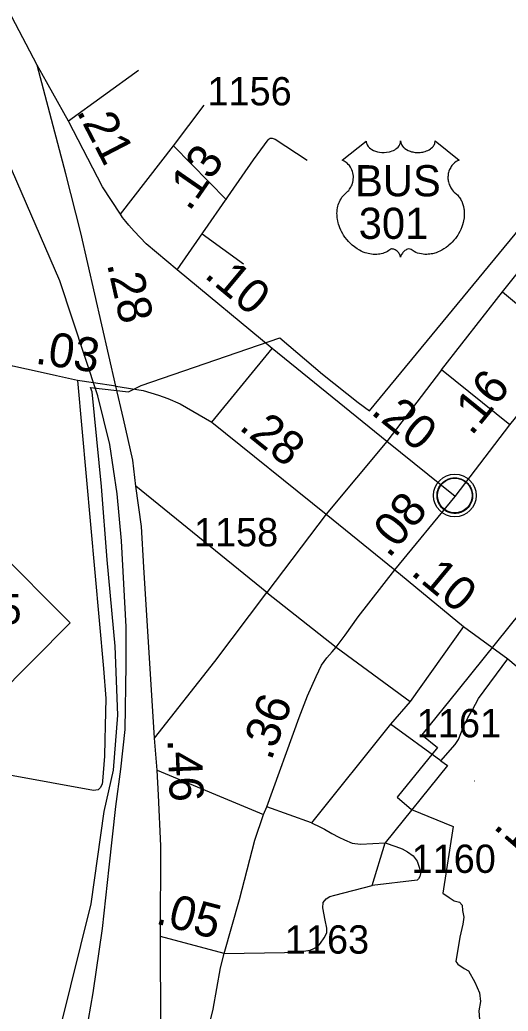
# Model space of a CAD drawing. Extents: x 2290615 to 2522933, y 819489 to 1012715.
# Drawn here: x 2413804 to 2415959, y 939475 to 943852 of the extents above; entities that cross this region are included whole.
import ezdxf

# ---------------------------------------------------------------- set-up
doc = ezdxf.new("R2010")
doc.units = 0
for name, color, linetype in [('Exist Boundary Political City Limit New', 7, 'Continuous'), ('Exist Boundary Political City Limit Old', 7, 'Continuous'), ('Exist Civil Demographics Community CELL', 7, 'Continuous'), ('Exist Railroad Mainline', 7, 'Continuous'), ('Exist Road Non-System Type 51', 7, 'Continuous'), ('Exist Road Primary NC Attributed', 7, 'Continuous'), ('Exist Road Primary NC Mileage Hundredths English Label', 7, 'Continuous'), ('Exist Road Primary NC Shield CELL', 7, 'Continuous'), ('Exist Road Primary NC Shield Number Label', 7, 'Continuous'), ('Exist Road Primary US Attributed', 7, 'Continuous'), ('Exist Road Primary US Mileage Hundredths English Label', 7, 'Continuous'), ('Exist Road Primary US Shield CELL', 7, 'Continuous'), ('Exist Road Primary US Shield Number Label', 7, 'Continuous'), ('Exist Road Secondary Mileage Hundredths English Label', 7, 'Continuous'), ('Exist Road Secondary Type 51 Attributed', 7, 'Continuous'), ('Exist Road Secondary Type 51 Number Label', 7, 'Continuous'), ('Map Preparation Boundary City Limit Buffer Line', 7, 'Continuous')]:
    doc.layers.add(name, color=color, linetype=linetype)

msp = doc.modelspace()

# ---------------------------------------------------------------- linework, layer by layer
at = {"layer": 'Exist Boundary Political City Limit New'}
for p, q in [((2415347.5, 942125.8), (2416728.6, 943805.6)), ((2414338.9, 942237.5), (2414951.8, 942447.6))]:
    msp.add_line(p, q, dxfattribs=at)
for points in [[(2417503.5, 943089.1), (2415737.7, 940893.8)], [(2414951.8, 942447.6), (2415139.2, 942288.1), (2415297.2, 942162.2), (2415347.5, 942125.8)], [(2414122.9, 942209.7), (2414116.3, 942228.6), (2414284.1, 942209.1), (2414338.9, 942237.5)], [(2414176.7, 940356), (2414217, 940538.9), (2414236.5, 940782.3), (2414225.4, 941087.2), (2414189, 941467.7), (2414163.8, 941792.2), (2414122.9, 942209.7)], [(2415737.7, 940893.8), (2415577.7, 940694.8), (2415647.1, 940638.4), (2415469.7, 940419.2), (2415532.2, 940365.3), (2415716.2, 940290.6), (2415670.6, 939995.6), (2415698.2, 939976.7), (2415720.6, 939962.8), (2415743.9, 939955.5), (2415755.9, 939942.8), (2415757.8, 939918.9), (2415763, 939890.5), (2415759.1, 939859.1), (2415746, 939802.1), (2415728.2, 939694.1), (2415737.1, 939681.7), (2415765.3, 939662.6), (2415783.5, 939653.2), (2415812.2, 939603.3), (2415832.1, 939556.3), (2415836.5, 939517.9), (2415828.6, 939476.3), (2415832.4, 939437.4)], [(2414070, 938631.5), (2413804.3, 938678), (2414118.4, 939949.3), (2414176.7, 940356)]]:
    msp.add_lwpolyline(points, dxfattribs=at)
at = {"layer": 'Exist Boundary Political City Limit Old'}
for p, q in [((2415347.5, 942125.8), (2416728.6, 943805.6)), ((2414338.9, 942237.5), (2414951.8, 942447.6))]:
    msp.add_line(p, q, dxfattribs=at)
for points in [[(2417503.5, 943089.1), (2415737.7, 940893.8)], [(2414951.8, 942447.6), (2415139.2, 942288.1), (2415297.2, 942162.2), (2415347.5, 942125.8)], [(2414122.9, 942209.7), (2414116.3, 942228.6), (2414284.1, 942209.1), (2414338.9, 942237.5)], [(2414176.7, 940356), (2414217, 940538.9), (2414236.5, 940782.3), (2414225.4, 941087.2), (2414189, 941467.7), (2414163.8, 941792.2), (2414122.9, 942209.7)], [(2415737.7, 940893.8), (2415577.7, 940694.8), (2415647.1, 940638.4), (2415469.7, 940419.2), (2415532.2, 940365.3), (2415716.2, 940290.6), (2415670.6, 939995.6), (2415698.2, 939976.7), (2415720.6, 939962.8), (2415743.9, 939955.5), (2415755.9, 939942.8), (2415757.8, 939918.9), (2415763, 939890.5), (2415759.1, 939859.1), (2415746, 939802.1), (2415728.2, 939694.1), (2415737.1, 939681.7), (2415765.3, 939662.6), (2415783.5, 939653.2), (2415812.2, 939603.3), (2415832.1, 939556.3), (2415836.5, 939517.9), (2415828.6, 939476.3), (2415832.4, 939437.4)], [(2414070, 938631.5), (2413804.3, 938678), (2414118.4, 939949.3), (2414176.7, 940356)]]:
    msp.add_lwpolyline(points, dxfattribs=at)
at = {"layer": 'Exist Civil Demographics Community CELL'}
msp.add_lwpolyline([(2415645, 941754.5), (2415645.3, 941760.1), (2415646.2, 941766.9), (2415648.2, 941774.4), (2415650.4, 941780.4), (2415653.1, 941786.5), (2415656.2, 941792.1), (2415659.6, 941796.9), (2415663.6, 941802), (2415668.5, 941807.3), (2415673.4, 941811.5), (2415677.9, 941815), (2415682.7, 941818), (2415687.8, 941821), (2415693.2, 941823.5), (2415697.3, 941825.1), (2415702, 941826.5), (2415706, 941827.7), (2415712.3, 941828.7), (2415716.7, 941829.2), (2415722.4, 941829.6), (2415727.4, 941829.5), (2415732.3, 941829.1), (2415737.5, 941828.3), (2415742.9, 941827), (2415749.8, 941824.9), (2415756.5, 941822.2), (2415761.9, 941819.3), (2415767.5, 941815.9), (2415771.2, 941813.2), (2415775.8, 941809.4), (2415780.2, 941805.2), (2415783.8, 941801), (2415787.6, 941796.4), (2415790.6, 941791.6), (2415793.3, 941786.9), (2415795.4, 941782.1), (2415797.2, 941777.7), (2415799.1, 941771.8), (2415800.3, 941767.2), (2415801.3, 941761.3), (2415801.8, 941755.5), (2415801.9, 941749.8), (2415801.6, 941744.3), (2415800.8, 941738), (2415799.6, 941731.9), (2415797.9, 941726.6), (2415795.5, 941720.3), (2415792.9, 941714.6), (2415790.1, 941709.5), (2415786.5, 941704.3), (2415781.8, 941698.7), (2415777.3, 941694), (2415772.8, 941690), (2415768.8, 941687), (2415762.4, 941682.9), (2415755.7, 941679.4), (2415749.9, 941677.2), (2415743.5, 941675.1), (2415739.2, 941674.1), (2415734.8, 941673.3), (2415729.2, 941672.6), (2415724.9, 941672.5), (2415719.3, 941672.5), (2415713.2, 941673.1), (2415708.5, 941673.9), (2415703.1, 941675.1), (2415698.4, 941676.5), (2415694.2, 941678.2), (2415686.9, 941681.5), (2415680.9, 941685), (2415675.5, 941688.9), (2415670.4, 941693.2), (2415666.8, 941696.7), (2415663.3, 941700.5), (2415658.4, 941707), (2415656.3, 941710.3), (2415654.1, 941714.1), (2415650.5, 941721.9), (2415648.1, 941728.7), (2415646.8, 941733.8), (2415645.7, 941740), (2415645.1, 941744.7), (2415644.8, 941751.2)], close=True, dxfattribs=at)
for centre, radius in [((2415723.5, 941751.6), 94.3), ((2415723.2, 941751.8), 76.7)]:
    msp.add_circle(centre, radius, dxfattribs=at)
at = {"layer": 'Exist Railroad Mainline'}
msp.add_lwpolyline([(2413747.8, 938214.6), (2413864.9, 938556.2), (2413993.1, 938948.1), (2414065.5, 939203.1), (2414128.3, 939556.1), (2414168.3, 939840.5), (2414198.2, 940110.9), (2414228.4, 940379.3), (2414249.9, 940543.7), (2414269.3, 940718), (2414273.2, 941004), (2414272.7, 941172.1), (2414253.3, 941551.7), (2414234.2, 941759.5), (2414201.1, 941976.8), (2414148, 942192), (2413980.7, 942699.7), (2413748.8, 943236.1)], dxfattribs=at)
at = {"layer": 'Exist Road Non-System Type 51'}
for p, q in [((2414327, 943628.5), (2414018.5, 943404.1)), ((2414482.1, 943296), (2414617.8, 943475.3)), ((2414248.8, 942993.2), (2414482.1, 943296)), ((2414482.1, 943296), (2414715.9, 943057.1)), ((2414608.5, 942907.1), (2414790.4, 942774.8)), ((2415664.9, 942306.8), (2415933.9, 942650.3)), ((2415933.9, 942650.3), (2416236.1, 942397.3)), ((2414651.7, 942075.4), (2414917.1, 942400.1)), ((2415965.7, 942063.8), (2415664.9, 942306.8)), ((2414894.6, 941324), (2414315.7, 941792.6)), ((2415761.5, 941172.9), (2415526, 940842.1)), ((2415526, 940842.1), (2415440, 940742.4)), ((2415440, 940742.4), (2415091.3, 940306.3)), ((2415661.4, 940580.2), (2415440, 940742.4)), ((2414410.8, 940538.4), (2414878.7, 940343.6)), ((2415810.6, 940492.4), (2415811.4, 940491.9)), ((2415091.3, 940306.3), (2414893.8, 940376.8)), ((2415359.2, 940029.8), (2415416.5, 940218.7))]:
    msp.add_line(p, q, dxfattribs=at)
for points in [[(2414899.5, 943321.7), (2414904, 943326.4), (2414909.1, 943329.4), (2414917.8, 943330.1), (2414930, 943324.7), (2415071.3, 943232.8)], [(2415933.9, 942650.3), (2416076.5, 942829.7), (2416415.4, 943267.9)], [(2415664.9, 942306.8), (2415423.4, 941990.3), (2415155.1, 941669.5), (2414894.6, 941324)], [(2414398.7, 940680.5), (2414665.1, 941018.8), (2414894.6, 941324)], [(2414894.6, 941324), (2415199.5, 941082.3), (2415526, 940842.1)], [(2415661.4, 940580.2), (2415724.3, 940652.8), (2415739.4, 940673.9), (2415749.4, 940701.1), (2415763.5, 940735.3), (2415780.6, 940769.6), (2415801.8, 940805.8), (2415827.9, 940855.2), (2415957.8, 941030.9)], [(2415661.4, 940580.2), (2415690.6, 940559.1), (2415416.5, 940218.7)], [(2415091.3, 940306.3), (2415131, 940287.2), (2415148.2, 940279.1), (2415180.4, 940259), (2415211.1, 940242.9), (2415236.7, 940230.8), (2415270.4, 940216.7), (2415307.7, 940211.6), (2415416.5, 940218.7)], [(2415416.5, 940218.7), (2415462.9, 940201.4), (2415490.9, 940191.7), (2415515.1, 940178.1), (2415539.4, 940160.5), (2415557.8, 940136.6), (2415568.2, 940106.8), (2415572.6, 940083), (2415568.8, 940068.8), (2415562.8, 940058.8), (2415557, 940052.7), (2415359.2, 940029.8)], [(2414705.9, 939730.2), (2414971.7, 939734.2), (2415019.7, 939734.9), (2415055.6, 939739.4), (2415085.6, 939743.8), (2415117.2, 939758.3), (2415131, 939774.5), (2415146.8, 939798.8), (2415158.5, 939820.9), (2415158.1, 939840.9), (2415151.6, 939876.8), (2415140.8, 939930.6), (2415142.4, 939954.7), (2415156.1, 939970.9), (2415172.1, 939981.1), (2415193.9, 939987.4), (2415359.2, 940029.8)]]:
    msp.add_lwpolyline(points, dxfattribs=at)
at = {"layer": 'Exist Road Primary NC Attributed'}
for p, q in [((2414129.4, 942248.7), (2414058, 942259.4)), ((2414227.5, 942233.9), (2414129.4, 942248.7))]:
    msp.add_line(p, q, dxfattribs=at)
msp.add_lwpolyline([(2414058, 942259.4), (2413966.2, 942280.6), (2413894.2, 942296.1), (2413772.7, 942323), (2413623.1, 942364), (2413557.4, 942392.2), (2413475.5, 942427.6), (2413378, 942484.1), (2413238.2, 942568.9), (2412972.8, 942728.6), (2412108.4, 943257.1)], dxfattribs=at)
at = {"layer": 'Exist Road Primary NC Shield CELL'}
msp.add_lwpolyline([(2413360.2, 941188.8), (2413693.2, 941521.8), (2414026.2, 941188.8), (2413693.2, 940855.8)], close=True, dxfattribs=at)
at = {"layer": 'Exist Road Primary US Attributed'}
msp.add_line((2415458.7, 941423.6), (2415724.2, 941747.2), dxfattribs=at)
for points in [[(2413880.8, 943652), (2413287.3, 944781.8), (2413238.1, 944875), (2413191.5, 944982.9), (2413152.9, 945081.4), (2413113, 945192), (2412868.1, 945907.1), (2412510.2, 947012.5)], [(2414227.5, 942233.9), (2414073.5, 942911), (2414007.8, 943171.9), (2413880.8, 943652)], [(2414498.9, 942748.2), (2414361.9, 942862.7), (2414308.7, 942918.6), (2414285, 942945), (2414271.4, 942962.1), (2414257.2, 942979.9), (2414248.8, 942993.2), (2414208.8, 943054.5), (2414168.9, 943114.4), (2414018.5, 943404.1), (2413880.8, 943652)], [(2415724.2, 941747.2), (2415423.4, 941990.3), (2414917.1, 942400.1), (2414498.9, 942748.2)], [(2414425.1, 939804.2), (2414425.9, 940204.6), (2414415.3, 940428.2), (2414410.8, 940538.4), (2414398.7, 940680.5), (2414351, 941435), (2414340.4, 941614.9), (2414315.7, 941792.6), (2414302.2, 941908.3), (2414261.5, 942089.8), (2414227.5, 942233.9)], [(2414705.9, 939730.2), (2414773.8, 939967.4), (2414841.7, 940230.3), (2414878.7, 940343.6), (2414893.8, 940376.8), (2415036.6, 940771.1), (2415073.1, 940867.7), (2415111.9, 940952.1), (2415135.2, 941002.5), (2415159.4, 941035.1), (2415182.2, 941062), (2415199.5, 941082.3), (2415239.2, 941134.5), (2415296.9, 941215.7), (2415458.7, 941423.6)], [(2414380.5, 938704.3), (2414407.7, 938841.3), (2414413.7, 938880.6), (2414423.8, 938937), (2414427.8, 938995.4), (2414427.8, 939048.8), (2414429.6, 939086.5), (2414429.8, 939207.9), (2414425.8, 939403.3), (2414425.1, 939804.2)], [(2414380.5, 938704.3), (2414427.8, 938776.8), (2414452, 938821.2), (2414483.2, 938896.7), (2414514.3, 938976.3), (2414533.7, 939030.6), (2414548.8, 939073.7), (2414589.3, 939206.7), (2414657.4, 939483.7), (2414689.3, 939666.8), (2414705.9, 939730.2)]]:
    msp.add_lwpolyline(points, dxfattribs=at)
at = {"layer": 'Exist Road Primary US Shield CELL'}
msp.add_lwpolyline([(2415332.3, 943316.8), (2415332.6, 943312.4), (2415333.7, 943307.2), (2415334.5, 943304.5), (2415336.9, 943299.4), (2415341, 943293.3), (2415346.6, 943287.3), (2415352.9, 943282.1), (2415357.2, 943279.3), (2415364.4, 943275.4), (2415372.7, 943272), (2415381.8, 943269.3), (2415391.2, 943267.5), (2415401.4, 943266.3), (2415411.5, 943266.1), (2415422.4, 943267), (2415434.5, 943269.3), (2415440.1, 943270.7), (2415446.3, 943272.9), (2415452.1, 943275.3), (2415458.4, 943278.6), (2415463.5, 943281.9), (2415467.5, 943284.8), (2415473.1, 943290.2), (2415477.6, 943295.8), (2415479.5, 943298.9), (2415481.1, 943301.9), (2415483.3, 943308.3), (2415484, 943311.2), (2415484.4, 943317.1), (2415484.8, 943312.1), (2415485.3, 943309), (2415486.1, 943306), (2415487.4, 943302.8), (2415489.6, 943298.3), (2415492.1, 943294.5), (2415496.9, 943288.9), (2415499.8, 943286.2), (2415502.5, 943284), (2415509.7, 943279), (2415518.2, 943274.7), (2415522.3, 943272.9), (2415526.6, 943271.4), (2415532, 943269.8), (2415537.6, 943268.5), (2415543.1, 943267.5), (2415548.7, 943266.7), (2415554.5, 943266.3), (2415559.2, 943266.1), (2415565, 943266.2), (2415570.3, 943266.5), (2415575.8, 943267.2), (2415581.8, 943268.2), (2415586.7, 943269.2), (2415593.1, 943270.9), (2415598.8, 943273), (2415603.9, 943275.2), (2415610.5, 943278.6), (2415615.8, 943282), (2415619.7, 943285.1), (2415624.4, 943289.4), (2415628.8, 943294.5), (2415631.4, 943298.2), (2415633.2, 943302), (2415634.9, 943306), (2415635.9, 943310.3), (2415636.4, 943314), (2415636.5, 943317.2), (2415742.8, 943232.5), (2415740.3, 943231.5), (2415734.5, 943228.7), (2415729.9, 943226), (2415722.6, 943220.9), (2415719.5, 943218), (2415716.3, 943215.1), (2415713.4, 943211.9), (2415710.9, 943209), (2415707.8, 943204.7), (2415705.1, 943200.5), (2415702.4, 943195.7), (2415700.4, 943191.7), (2415697.1, 943183.1), (2415695.6, 943177.7), (2415694.6, 943173.1), (2415693.3, 943163.7), (2415693, 943159.1), (2415693, 943154.7), (2415693.2, 943150), (2415693.7, 943145.4), (2415694.5, 943140.7), (2415695.2, 943136.6), (2415696.6, 943131.5), (2415698.4, 943125.6), (2415700.8, 943119.9), (2415705.6, 943110.7), (2415711.9, 943101.2), (2415716.3, 943096), (2415720.7, 943091.4), (2415727.3, 943085.9), (2415730.8, 943082.8), (2415734.9, 943078.7), (2415741.6, 943071), (2415744.3, 943067.3), (2415747, 943063.2), (2415749.5, 943059), (2415752, 943054.5), (2415754, 943050.6), (2415757.8, 943041.4), (2415760.5, 943032.6), (2415761.7, 943027.9), (2415763.7, 943017.5), (2415764.5, 943012.4), (2415765.3, 943002.2), (2415765.3, 942989.9), (2415764.4, 942978.2), (2415762.2, 942964.6), (2415760.4, 942956.4), (2415757.6, 942946.9), (2415754.9, 942938.7), (2415750, 942926.6), (2415745.7, 942917.8), (2415740.1, 942907.5), (2415736.3, 942901.3), (2415731.8, 942894.6), (2415726.3, 942887), (2415719.7, 942878.8), (2415711.9, 942870.2), (2415705.5, 942863.9), (2415697.3, 942856.4), (2415692.2, 942852.3), (2415685.1, 942846.9), (2415675.3, 942840.4), (2415665.6, 942834.8), (2415657.4, 942830.6), (2415650.1, 942827.4), (2415640.7, 942823.9), (2415625, 942819.5), (2415619.3, 942818.3), (2415612.5, 942817.3), (2415606.2, 942816.7), (2415600, 942816.3), (2415591.7, 942816.3), (2415583.5, 942816.9), (2415575.7, 942818.1), (2415567.6, 942819.8), (2415559.2, 942822.3), (2415551.5, 942825.3), (2415543.7, 942829.1), (2415530.5, 942837.4), (2415526.7, 942839.4), (2415524.6, 942840), (2415519.5, 942840.2), (2415514.8, 942839.2), (2415509.9, 942837.3), (2415506.9, 942835.7), (2415503, 942833.1), (2415500, 942830.8), (2415496.3, 942827.3), (2415493.8, 942824.4), (2415491.9, 942822.2), (2415488.2, 942816.3), (2415486.9, 942813.6), (2415485.5, 942810), (2415484.3, 942804.7), (2415482.6, 942811.4), (2415480.7, 942815.7), (2415478.4, 942819.5), (2415476.1, 942822.8), (2415472.4, 942827.1), (2415469, 942830.3), (2415465, 942833.6), (2415460.8, 942836.2), (2415457.3, 942837.9), (2415454.2, 942839.1), (2415450.4, 942840.1), (2415447.2, 942840.3), (2415444.7, 942840.2), (2415441.1, 942839.4), (2415436.3, 942836), (2415431.8, 942832.8), (2415426.8, 942829.8), (2415420.9, 942826.6), (2415416.6, 942824.6), (2415411.4, 942822.6), (2415405.4, 942820.6), (2415398.9, 942818.9), (2415392.1, 942817.6), (2415386.2, 942816.6), (2415379.9, 942816.1), (2415374.2, 942815.9), (2415368.2, 942815.9), (2415362.6, 942816.4), (2415356.2, 942816.9), (2415348.1, 942818.1), (2415341.5, 942819.6), (2415334.5, 942821.5), (2415327.2, 942823.8), (2415319.5, 942826.7), (2415309.9, 942830.9), (2415303.1, 942834.4), (2415292.5, 942840.5), (2415280.1, 942849.1), (2415270.7, 942856.7), (2415263.9, 942862.9), (2415253.7, 942873.2), (2415247.8, 942879.9), (2415238.5, 942892), (2415232.5, 942900.7), (2415228.7, 942907.1), (2415223, 942917.4), (2415219.9, 942923.9), (2415215.9, 942933.3), (2415212.7, 942941.9), (2415210.1, 942950.1), (2415208.7, 942955.3), (2415206.7, 942964.4), (2415205.5, 942970.9), (2415204.3, 942979.7), (2415203.6, 942989.1), (2415203.5, 942997.7), (2415203.7, 943004.8), (2415204.5, 943013.2), (2415205.9, 943022), (2415207.6, 943029.6), (2415209.2, 943035.1), (2415211.4, 943041.8), (2415214.4, 943049.1), (2415217.9, 943056.1), (2415221.3, 943062), (2415225.5, 943068.3), (2415229.6, 943073.6), (2415235, 943079.5), (2415240.7, 943084.9), (2415245.9, 943089.1), (2415252, 943095.1), (2415255.2, 943098.8), (2415259.1, 943103.9), (2415262.2, 943108.6), (2415264.6, 943112.8), (2415267.8, 943119), (2415269.8, 943123.7), (2415272.2, 943130.8), (2415273.5, 943135.8), (2415274.7, 943142.3), (2415275.5, 943148.4), (2415275.8, 943156), (2415275.7, 943162.3), (2415274.8, 943169.6), (2415273.5, 943176.7), (2415271.8, 943182.8), (2415269.2, 943189.8), (2415266.7, 943195), (2415262.7, 943202), (2415258.1, 943208.4), (2415253.5, 943213.7), (2415248.8, 943218.4), (2415244.2, 943221.9), (2415239.9, 943225), (2415234.5, 943228.3), (2415229.3, 943230.9), (2415226.1, 943232.2)], close=True, dxfattribs=at)
at = {"layer": 'Exist Road Secondary Type 51 Attributed'}
msp.add_line((2414705.9, 939730.2), (2414425.1, 939804.2), dxfattribs=at)
for points in [[(2414498.9, 942748.2), (2414834.7, 943233.8), (2414899.5, 943321.7)], [(2415724.2, 941747.2), (2415965.7, 942063.8), (2416236.1, 942397.3)], [(2414058, 942259.4), (2414173.6, 940988.5), (2414183.5, 940854.8), (2414181.2, 940734.6), (2414179.3, 940672.2), (2414177.1, 940600.6), (2414168.8, 940490.5), (2414167, 940476.5), (2414159.2, 940460.3), (2414149.4, 940452.3), (2414139.2, 940450.1), (2414129.2, 940449.9), (2413402.6, 940581.9), (2412880.9, 939964.3), (2412722, 939779.1), (2412612.5, 939630.8), (2412556.8, 939577.1), (2412534.3, 939554.8), (2412528.3, 939549.9)], [(2414227.5, 942233.9), (2414348.9, 942215.6), (2414415.8, 942195.2), (2414456.8, 942179.7), (2414511.9, 942157), (2414651.7, 942075.4), (2415155.1, 941669.5), (2415458.7, 941423.6)], [(2415458.7, 941423.6), (2415761.5, 941172.9), (2415957.8, 941030.9), (2416216.6, 940813.4)]]:
    msp.add_lwpolyline(points, dxfattribs=at)
at = {"layer": 'Map Preparation Boundary City Limit Buffer Line'}
for p, q in [((2415347.5, 942125.8), (2416728.6, 943805.6)), ((2414338.9, 942237.5), (2414951.8, 942447.6))]:
    msp.add_line(p, q, dxfattribs=at)
for points in [[(2417503.5, 943089.1), (2415737.7, 940893.8)], [(2414951.8, 942447.6), (2415139.2, 942288.1), (2415297.2, 942162.2), (2415347.5, 942125.8)], [(2414122.9, 942209.7), (2414116.3, 942228.6), (2414284.1, 942209.1), (2414338.9, 942237.5)], [(2414176.7, 940356), (2414217, 940538.9), (2414236.5, 940782.3), (2414225.4, 941087.2), (2414189, 941467.7), (2414163.8, 941792.2), (2414122.9, 942209.7)], [(2415737.7, 940893.8), (2415577.7, 940694.8), (2415647.1, 940638.4), (2415469.7, 940419.2), (2415532.2, 940365.3), (2415716.2, 940290.6), (2415670.6, 939995.6), (2415698.2, 939976.7), (2415720.6, 939962.8), (2415743.9, 939955.5), (2415755.9, 939942.8), (2415757.8, 939918.9), (2415763, 939890.5), (2415759.1, 939859.1), (2415746, 939802.1), (2415728.2, 939694.1), (2415737.1, 939681.7), (2415765.3, 939662.6), (2415783.5, 939653.2), (2415812.2, 939603.3), (2415832.1, 939556.3), (2415836.5, 939517.9), (2415828.6, 939476.3), (2415832.4, 939437.4)], [(2414070, 938631.5), (2413804.3, 938678), (2414118.4, 939949.3), (2414176.7, 940356)]]:
    msp.add_lwpolyline(points, dxfattribs=at)

# ---------------------------------------------------------------- texts
at = {"layer": 'Exist Road Primary NC Mileage Hundredths English Label'}
msp.add_text('.03', height=150, rotation=351.4625, dxfattribs=at).set_placement((2413868.1, 942334.7))
at = {"layer": 'Exist Road Primary NC Shield Number Label'}
msp.add_text('125', height=132.5, dxfattribs=at).set_placement((2413516.2, 941184.4))
at = {"layer": 'Exist Road Primary US Mileage Hundredths English Label'}
for s, rotation, p in [('.21', 297.4486, (2414052.3, 943447.5)), ('.28', 282.8094, (2414187.9, 942773.9)), ('.10', 320.2307, (2414613, 942718.3)), ('.20', 321.0569, (2415348.1, 942115.4)), ('.08', 50.6373, (2415433.1, 941471.2)), ('.36', 70.0865, (2414913.3, 940577.4)), ('.46', 272.3514, (2414455.2, 940675.4))]:
    msp.add_text(s, height=150, rotation=rotation, dxfattribs=at).set_placement(p)
at = {"layer": 'Exist Road Primary US Shield Number Label'}
for s, p in [('BUS', (2415283.3, 943072.8)), ('301', (2415299.4, 942884.8))]:
    msp.add_text(s, height=137.5, dxfattribs=at).set_placement(p)
at = {"layer": 'Exist Road Secondary Mileage Hundredths English Label'}
for s, rotation, p in [('.13', 55.3395, (2414551.9, 943002.5)), ('.16', 50.9648, (2415797.4, 942011.6)), ('.28', 321.1179, (2414766.3, 942047.2)), ('.10', 320.3879, (2415524.3, 941405.9)), ('.10', 319.4033, (2415888.2, 940285.5)), ('.05', 345.2302, (2414398.3, 939863))]:
    msp.add_text(s, height=150, rotation=rotation, dxfattribs=at).set_placement(p)
at = {"layer": 'Exist Road Secondary Type 51 Number Label'}
for s, p in [('1156', (2414631.8, 943474.3)), ('1158', (2414572.2, 941527)), ('1161', (2415555.7, 940684)), ('1160', (2415532.5, 940085.4)), ('1163', (2414973.4, 939729))]:
    msp.add_text(s, height=125, rotation=360, dxfattribs=at).set_placement(p)

doc.saveas('drawing.dxf')
